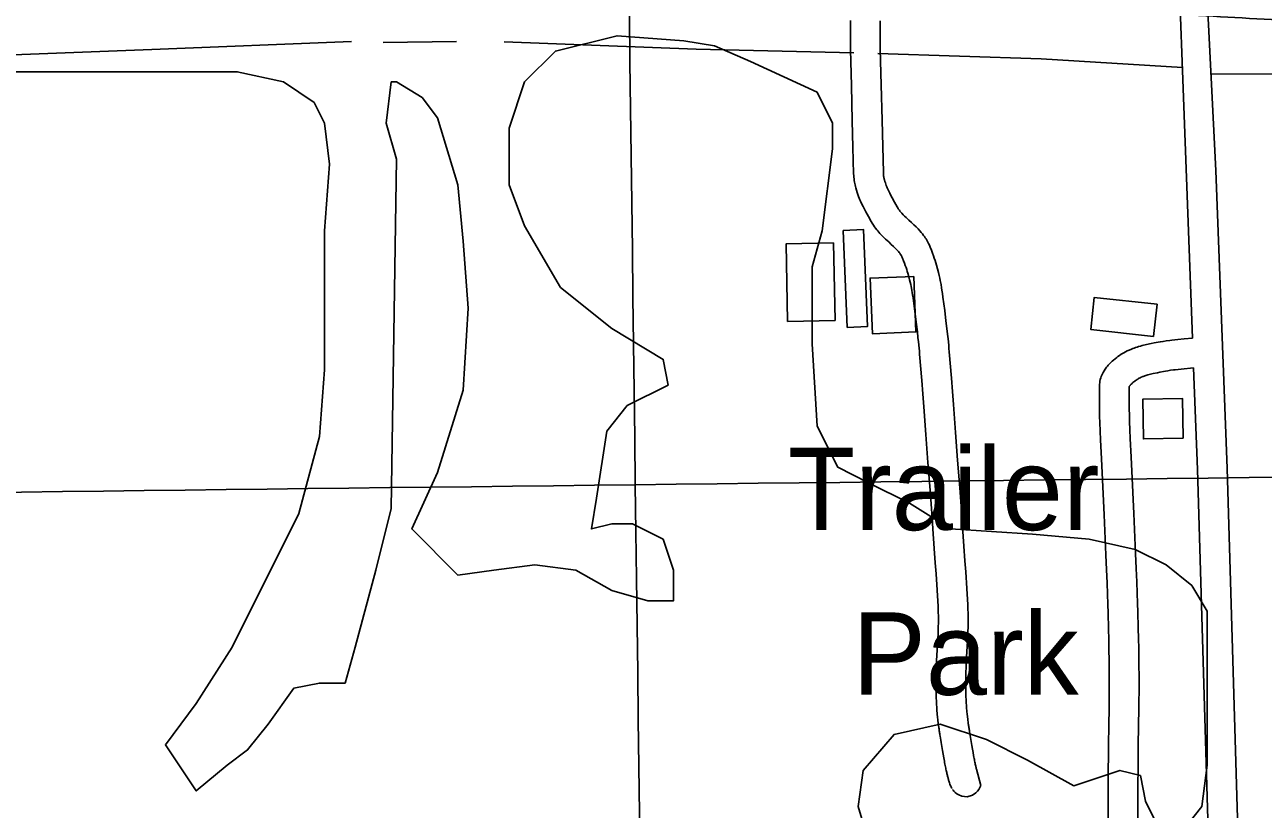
# Model space of a CAD drawing. Extents: x 3715084 to 3753216, y 488173 to 513963.
# Drawn here: x 3739790 to 3741039, y 499585 to 500376 of the extents above; entities that cross this region are included whole.
import ezdxf

# ---------------------------------------------------------------- set-up
doc = ezdxf.new("R2010")
doc.units = 0
for name, color, linetype in [('V-BLDG-IDEN', 7, 'Continuous'), ('V-BLDG-OTLN', 7, 'Continuous'), ('V-GRID-MAJR', 7, 'Continuous'), ('V-ROAD-CNTR', 7, 'Continuous'), ('V-SITE-VEGE', 7, 'Continuous'), ('V-TOPO-SHOR', 7, 'Continuous')]:
    doc.layers.add(name, color=color, linetype=linetype)

msp = doc.modelspace()

# ---------------------------------------------------------------- linework, layer by layer
at = {"layer": 'V-BLDG-OTLN'}
for points in [[(3740615.353, 500168.751), (3740619.562, 500070.99), (3740640.128, 500071.875), (3740635.921, 500169.636)], [(3740605.7320000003, 500156.01), (3740607.258, 500077.999), (3740559.492, 500077.065), (3740557.967, 500155.076)], [(3740686.617, 500122.41500000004), (3740688.9020000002, 500066.337), (3740644.983, 500064.547), (3740642.697, 500120.625)], [(3740928.414, 500061.95), (3740865.146, 500068.982), (3740868.731, 500101.239), (3740931.9990000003, 500094.207)], [(3740958.34, 499959.313), (3740957.522, 499999.305), (3740917.531, 499998.487), (3740918.348, 499958.495)]]:
    msp.add_lwpolyline(points, close=True, dxfattribs=at)
at = {"layer": 'V-GRID-MAJR'}
for points in [[(3740482.536, 493855.044), (3740405.883, 499912.396), (3740329.19, 505972.83400000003), (3740252.497, 512033.283), (3740252.458, 512036.354)], [(3719277.161, 499651.167), (3724559.356, 499715.322), (3729841.541, 499780.245), (3735123.717, 499845.93700000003), (3740405.883, 499912.396), (3745688.039, 499979.624), (3750970.185, 500047.621), (3750970.186, 500047.621)]]:
    msp.add_spline(points, degree=3, dxfattribs=at)
at = {"layer": 'V-ROAD-CNTR'}
for points in [[(3740945.2140704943, 500662.2556493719), (3740967.718025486, 500060.26685335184)], [(3740969.1830225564, 500660.8576521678), (3740969.317022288, 500663.1566475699), (3740991.4279780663, 500229.12451563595), (3741002.652955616, 499928.8471161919), (3741015.244930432, 499507.822958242), (3741025.4749099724, 499092.72178844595), (3741033.197894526, 498829.54531480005), (3741035.873889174, 498675.03062382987), (3741034.248892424, 498602.617768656), (3741025.793909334, 498520.29593330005), (3741015.1459306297, 498461.4230510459), (3741006.684947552, 498416.8811401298), (3741003.4389540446, 498369.50223488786), (3741002.1519566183, 498325.3453232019), (3740997.651965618, 498284.508404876)], [(3740622.859715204, 500380.3982130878), (3740622.779715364, 500372.9802279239), (3740622.7547154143, 500367.39723909), (3740622.760715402, 500363.18024752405), (3740622.815715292, 500356.8732601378), (3740622.9327150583, 500350.57927272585), (3740623.8087133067, 500314.78134432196), (3740624.6937115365, 500279.0274158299), (3740625.3527102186, 500252.5094688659), (3740626.0307088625, 500225.86352215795), (3740626.1057087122, 500224.11652565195), (3740626.2387084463, 500222.32752922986), (3740626.418708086, 500220.6105326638), (3740626.6387076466, 500218.96253595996), (3740626.890707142, 500217.3975390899), (3740627.168706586, 500215.8975420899), (3740627.4717059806, 500214.4575449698), (3740627.792705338, 500213.07854772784), (3740628.1447046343, 500211.70055048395), (3740628.8307032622, 500209.28155532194), (3740629.5627017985, 500206.991559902), (3740630.299700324, 500204.89056410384), (3740631.030698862, 500202.964567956), (3740631.74669743, 500201.186571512), (3740632.442696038, 500199.54857478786), (3740633.127694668, 500198.003577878), (3740634.39169214, 500195.29258329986), (3740635.5516898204, 500192.9305880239), (3740636.5976877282, 500190.880592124), (3740638.4036841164, 500187.46559895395), (3740641.0926787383, 500182.5546087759), (3740643.795673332, 500177.6546185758), (3740644.813671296, 500175.8846221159), (3740645.9466690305, 500174.08762571), (3740647.085666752, 500172.41862904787), (3740648.2216644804, 500170.8716321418), (3740649.339662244, 500169.43763501), (3740650.4406600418, 500168.10163768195), (3740651.518657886, 500166.85264017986), (3740652.6086557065, 500165.6426425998), (3740654.587651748, 500163.5566467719), (3740656.48664795, 500161.66065056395), (3740658.263644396, 500159.95565397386), (3740661.3986381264, 500157.0436597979), (3740664.029632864, 500154.6266646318), (3740666.170628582, 500152.623668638), (3740667.897625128, 500150.9476719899), (3740669.2836223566, 500149.5346748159), (3740670.3946201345, 500148.3356772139), (3740671.2796183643, 500147.3206792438), (3740671.993616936, 500146.4516809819), (3740672.570615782, 500145.70368247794), (3740673.034614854, 500145.0666837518), (3740673.4116141, 500144.51968484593), (3740673.67661357, 500144.11468565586), (3740674.230612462, 500143.19968748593), (3740674.5636117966, 500142.5996886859), (3740674.7576114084, 500142.22268944), (3740675.0986107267, 500141.50169088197), (3740675.423610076, 500140.729692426), (3740676.40160812, 500138.19969748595), (3740677.3116063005, 500135.73370241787), (3740678.127604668, 500133.416707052), (3740678.8616032, 500131.2377114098), (3740679.5226018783, 500129.1877155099), (3740680.120600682, 500127.2607193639), (3740680.647599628, 500125.48772290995), (3740681.6145976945, 500122.03972980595), (3740682.392596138, 500119.04773579), (3740683.0295948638, 500116.419741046), (3740683.554593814, 500114.111745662), (3740683.9805929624, 500112.1267496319), (3740684.6925915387, 500108.5217568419), (3740685.17159058, 500105.848762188), (3740685.498589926, 500103.86976614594), (3740685.9605890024, 500100.8177722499), (3740686.3775881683, 500097.70177848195), (3740688.102584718, 500084.130805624), (3740689.380582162, 500073.95882596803), (3740690.2905803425, 500066.379841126), (3740690.9315790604, 500060.72085244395), (3740691.3825781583, 500056.508860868), (3740692.0095769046, 500050.14687359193), (3740692.293576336, 500047.0098798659), (3740692.562575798, 500043.8088862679)], [(3740652.857655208, 500379.978213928), (3740652.7796553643, 500372.75022838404), (3740652.7546554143, 500367.351239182), (3740652.760655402, 500363.3322472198), (3740652.8136552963, 500357.28325931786), (3740652.9266550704, 500351.2252714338), (3740653.798653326, 500315.51934284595), (3740654.6836515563, 500279.7714143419), (3740655.342650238, 500253.2634673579), (3740656.0146488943, 500226.885520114), (3740656.057648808, 500225.87252214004), (3740656.122648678, 500225.0035238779), (3740656.210648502, 500224.158525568), (3740656.3206482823, 500223.33652721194), (3740656.452648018, 500222.519528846), (3740656.6006477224, 500221.721530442), (3740656.763647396, 500220.94753198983), (3740656.9406470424, 500220.1865335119), (3740657.114646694, 500219.50253487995), (3740657.55664581, 500217.94353799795), (3740658.0086449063, 500216.52954082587), (3740658.4836439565, 500215.17854352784), (3740658.972642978, 500213.88654611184), (3740659.4666419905, 500212.660548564), (3740659.962640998, 500211.49455089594), (3740660.437640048, 500210.42155304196), (3740661.45163802, 500208.24855738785), (3740662.3796361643, 500206.3605611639), (3740663.22163448, 500204.7085644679), (3740664.8216312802, 500201.68357051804), (3740667.384626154, 500197.00257988), (3740669.935621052, 500192.37658913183), (3740670.513619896, 500191.37059114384), (3740671.028618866, 500190.55559277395), (3740671.573617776, 500189.758594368), (3740672.147616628, 500188.9755959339), (3740672.7516154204, 500188.20159748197), (3740673.37661417, 500187.4415990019), (3740674.0186128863, 500186.69860048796), (3740674.6386116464, 500186.01060186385), (3740676.073608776, 500184.498604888), (3740677.4746059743, 500183.098607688), (3740678.859603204, 500181.76961034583), (3740681.7545974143, 500179.079615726), (3740684.423592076, 500176.6286206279), (3740686.8645871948, 500174.34562519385), (3740689.057582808, 500172.21762944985), (3740690.9995789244, 500170.2366334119), (3740692.7025755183, 500168.3996370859), (3740694.187572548, 500166.6986404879), (3740695.467569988, 500165.1356436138), (3740696.5685677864, 500163.711646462), (3740697.5165658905, 500162.4106490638), (3740698.3295642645, 500161.22965142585), (3740699.068562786, 500160.096653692), (3740700.1825605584, 500158.261657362), (3740701.023558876, 500156.74566039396), (3740701.6635575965, 500155.50266287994), (3740702.49655593, 500153.73966640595), (3740703.245554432, 500151.9616699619), (3740704.467551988, 500148.799676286), (3740705.5335498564, 500145.90968206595), (3740706.4915479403, 500143.19068750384), (3740707.353546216, 500140.6336926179), (3740708.1285446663, 500138.23169742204), (3740708.82654327, 500135.974701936), (3740709.469541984, 500133.81370625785), (3740710.5765397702, 500129.86571415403), (3740711.488537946, 500126.3597211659), (3740712.2355364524, 500123.28172732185), (3740712.8485352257, 500120.583732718), (3740713.364534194, 500118.17873752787), (3740714.174532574, 500114.073745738), (3740714.735531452, 500110.9447519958), (3740715.1305306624, 500108.56175676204), (3740715.6605296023, 500105.05176378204), (3740716.1255286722, 500101.5857707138), (3740717.8665251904, 500087.8907981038), (3740719.15652261, 500077.6168186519), (3740720.088520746, 500069.8558341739), (3740720.75151942, 500064.004845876), (3740721.224518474, 500059.57685473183), (3740721.877517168, 500052.9688679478), (3740722.1795165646, 500049.6158746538), (3740722.45651601, 500046.32088124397)], [(3740967.718025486, 500060.26685335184), (3740959.2690423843, 500059.4458549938), (3740953.0350548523, 500058.788856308), (3740946.8070673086, 500058.0978576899), (3740944.867071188, 500057.86785815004), (3740941.30607831, 500057.3898591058), (3740938.1780845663, 500056.90986006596), (3740935.469089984, 500056.4538609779), (3740933.0840947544, 500056.0218618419), (3740929.052102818, 500055.23586341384), (3740925.9941089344, 500054.596864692), (3740921.5161178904, 500053.603866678), (3740917.0071269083, 500052.548868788), (3740915.19113054, 500052.0938696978), (3740913.4461340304, 500051.6158706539), (3740911.8101373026, 500051.12787162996), (3740910.27114038, 500050.6328726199), (3740908.8321432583, 500050.134873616), (3740907.488145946, 500049.63787460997), (3740906.162148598, 500049.1168756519), (3740903.887153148, 500048.145877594), (3740901.837157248, 500047.180879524), (3740900.0551608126, 500046.26788134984), (3740898.50616391, 500045.415883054), (3740897.1591666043, 500044.62788463), (3740895.9281690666, 500043.86988614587), (3740893.985172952, 500042.59188870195), (3740892.4791759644, 500041.529890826), (3740891.313178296, 500040.66389255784), (3740889.687181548, 500039.3908951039), (3740888.058184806, 500038.03189782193), (3740886.830187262, 500036.9448999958), (3740885.6961895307, 500035.8879021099), (3740884.632191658, 500034.83790420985), (3740883.653193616, 500033.81290626), (3740882.7561954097, 500032.818908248), (3740881.924197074, 500031.84491019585), (3740881.1541986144, 500030.88891210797), (3740880.453200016, 500029.9639139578), (3740879.75120142, 500028.98291592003), (3740878.657203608, 500027.31091926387), (3740877.703205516, 500025.66392255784), (3740876.928207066, 500024.146925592), (3740876.2972083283, 500022.75292838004), (3740875.79620933, 500021.49393089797), (3740875.3512102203, 500020.2349334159), (3740874.792211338, 500018.32393723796), (3740874.4252120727, 500016.686940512), (3740874.190212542, 500015.3149432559), (3740873.97621297, 500013.493946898), (3740873.89121314, 500011.7609503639), (3740873.8212132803, 500004.76496435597), (3740873.819213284, 499998.830976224), (3740873.8582132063, 499993.64598659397), (3740873.922213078, 499989.09499569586), (3740874.094212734, 499981.20401147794), (3740874.2702123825, 499975.25602337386), (3740874.60121172, 499966.3970410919), (3740874.9992109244, 499957.56005876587), (3740875.9512090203, 499938.65309658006), (3740877.4092061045, 499910.377153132), (3740878.099204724, 499896.2801813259), (3740878.733203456, 499882.1782095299), (3740880.453200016, 499841.866290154), (3740881.0751987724, 499826.761320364), (3740881.595197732, 499813.5543467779), (3740882.023196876, 499802.0073698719), (3740882.3721961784, 499791.90839006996), (3740882.6561956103, 499783.084407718), (3740883.0951947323, 499767.6254386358), (3740883.37119418, 499756.0464617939), (3740883.5421938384, 499747.3794791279), (3740883.7401934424, 499734.3475051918), (3740883.810193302, 499727.85651817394), (3740883.857193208, 499721.359531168), (3740883.8781931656, 499715.47654293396), (3740883.8541932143, 499704.39756509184), (3740883.7781933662, 499694.700584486), (3740883.6781935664, 499686.2046014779), (3740883.457194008, 499671.2796313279), (3740883.0951947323, 499648.83267622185), (3740882.94119504, 499637.5956986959)], [(3740692.558575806, 500043.85388617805), (3740694.705571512, 500017.34293919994), (3740695.7575694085, 500004.111965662), (3740696.773567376, 499990.88099212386), (3740698.870563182, 499962.926048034), (3740700.968558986, 499934.95910396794), (3740703.06655479, 499906.991159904), (3740705.1645505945, 499879.0312158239), (3740705.99154894, 499867.854238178), (3740707.384546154, 499848.284277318), (3740708.382544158, 499833.6103066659), (3740709.10654271, 499822.60632867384), (3740710.1555406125, 499806.0853617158), (3740711.1555386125, 499789.600394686), (3740711.2775383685, 499787.30439927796), (3740711.367538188, 499785.107403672), (3740711.4335380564, 499782.96540795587), (3740711.475537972, 499780.9144120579), (3740711.5075379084, 499776.821420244), (3740711.477537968, 499772.9914279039), (3740711.404538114, 499769.371435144), (3740711.303538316, 499765.9564419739), (3740711.180538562, 499762.75344838), (3740710.8955391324, 499756.63846060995), (3740709.6875415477, 499734.7835043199), (3740709.4285420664, 499729.1885155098), (3740709.2695423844, 499724.96152396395), (3740709.1765425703, 499721.7445303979), (3740709.087542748, 499716.9455399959), (3740709.07154278, 499712.1255496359), (3740709.1255426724, 499706.7055604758), (3740709.2225424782, 499701.9635699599), (3740709.3525422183, 499697.79857829), (3740709.504541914, 499694.14058560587), (3740709.670541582, 499690.92859202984), (3740709.842541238, 499688.10859766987), (3740710.017540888, 499685.60860266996), (3740710.367540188, 499681.30861127), (3740710.6805395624, 499678.0426178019), (3740710.944539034, 499675.557622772), (3740711.3835381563, 499671.8816301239), (3740711.8755371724, 499668.23663741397), (3740712.0175368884, 499667.2516393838), (3740712.1565366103, 499666.29864128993), (3740712.2975363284, 499665.331643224), (3740712.444536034, 499664.33764521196), (3740712.5965357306, 499663.31864724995), (3740712.7505354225, 499662.29464929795), (3740712.90653511, 499661.26265136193), (3740713.06653479, 499660.21765345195), (3740713.2285344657, 499659.16265556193), (3740713.559533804, 499657.03765981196), (3740713.8955331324, 499654.91266406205), (3740714.234532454, 499652.79666829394), (3740714.574531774, 499650.7066724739), (3740714.914531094, 499648.6416766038), (3740715.597529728, 499644.59868469), (3740716.265528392, 499640.77069234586), (3740716.910527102, 499637.187699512), (3740717.5265258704, 499633.88370612), (3740717.822525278, 499632.3357092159), (3740718.1105247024, 499630.862712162), (3740718.389524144, 499629.45671497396), (3740718.6615236, 499628.1127176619), (3740718.9265230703, 499626.82872022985), (3740719.1845225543, 499625.60472267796), (3740719.43652205, 499624.436725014), (3740719.680521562, 499623.327727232), (3740719.91652109, 499622.277729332), (3740720.1495206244, 499621.26573135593), (3740720.375520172, 499620.31173326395), (3740720.5935197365, 499619.40873507), (3740720.8075193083, 499618.5447367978), (3740721.0155188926, 499617.7267384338), (3740721.219518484, 499616.94274000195), (3740721.4195180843, 499616.20074148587), (3740721.6135176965, 499615.50074288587), (3740721.8065173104, 499614.8237442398), (3740722.005516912, 499614.1457455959), (3740722.372516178, 499612.95774797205), (3740722.7445154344, 499611.83375021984), (3740723.120514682, 499610.77975232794), (3740723.510513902, 499609.77375433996), (3740723.9285130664, 499608.78875631), (3740724.3815121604, 499607.8277582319), (3740724.882511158, 499606.871760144), (3740725.2395104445, 499606.26576135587)], [(3740722.460516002, 500046.27588133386), (3740724.609511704, 500019.74293439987), (3740725.6655095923, 500006.4499609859), (3740726.6875075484, 499993.1509875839), (3740728.7865033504, 499965.17004354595), (3740730.884499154, 499937.2030994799), (3740732.982494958, 499909.235155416), (3740735.082490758, 499881.26121136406), (3740735.9134890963, 499870.02623383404), (3740737.3124862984, 499850.36627315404), (3740738.31648429, 499835.61230266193), (3740739.044482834, 499824.540324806), (3740740.0974807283, 499807.9433579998), (3740741.1074787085, 499791.306391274), (3740741.245478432, 499788.71639645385), (3740741.349478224, 499786.1794015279), (3740741.4234780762, 499783.73340642), (3740741.473477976, 499781.340411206), (3740741.5074779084, 499776.821420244), (3740741.475477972, 499772.575428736), (3740741.3964781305, 499768.62343664), (3740741.285478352, 499764.93644401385), (3740741.1544786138, 499761.48345091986), (3740740.857479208, 499755.11246366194), (3740739.6494816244, 499733.2615073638), (3740739.402482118, 499727.9305180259), (3740739.2534824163, 499723.96352596), (3740739.168482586, 499721.03453181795), (3740739.087482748, 499716.6175406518), (3740739.07148278, 499712.22154944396), (3740739.1214826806, 499707.1615595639), (3740739.212482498, 499702.739568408), (3740739.332482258, 499698.89057610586), (3740739.4724819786, 499695.536582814), (3740739.622481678, 499692.61458865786), (3740739.778481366, 499690.06859375), (3740739.93148106, 499687.8725981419), (3740740.25148042, 499683.95660597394), (3740740.528479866, 499681.0606117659), (3740740.7564794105, 499678.92361604), (3740741.145478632, 499675.665622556), (3740741.589477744, 499672.374629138), (3740741.707477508, 499671.54963078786), (3740741.840477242, 499670.63863260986), (3740741.979476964, 499669.6936345), (3740742.120476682, 499668.73563641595), (3740742.2644763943, 499667.7666383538), (3740742.4144760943, 499666.7766403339), (3740742.56647579, 499665.77264234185), (3740742.7204754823, 499664.76364435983), (3740742.8764751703, 499663.75064638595), (3740743.1974745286, 499661.687650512), (3740743.523473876, 499659.6246546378), (3740743.850473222, 499657.57865873), (3740744.180472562, 499655.55666277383), (3740744.50647191, 499653.57766673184), (3740745.165470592, 499649.6746745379), (3740745.8054693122, 499646.00468187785), (3740746.4184680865, 499642.5956886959), (3740747.0064669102, 499639.449694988), (3740747.2784663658, 499638.02369784), (3740747.5444658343, 499636.6587005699), (3740747.803465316, 499635.3567031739), (3740748.053464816, 499634.122705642), (3740748.294464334, 499632.95670797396), (3740748.52646387, 499631.85671017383), (3740748.7484634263, 499630.8227122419), (3740748.964462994, 499629.845714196), (3740749.1704625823, 499628.927716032), (3740749.3654621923, 499628.0797177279), (3740749.5534618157, 499627.2817193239), (3740749.7334614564, 499626.536720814), (3740749.903461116, 499625.85072218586), (3740754.154452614, 499609.161755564)], [(3740968.839023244, 500030.2879133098), (3740956.2610484, 500028.9629159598), (3740950.2230604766, 500028.2919173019), (3740948.625063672, 500028.1039176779), (3740945.578069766, 500027.6939184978), (3740942.944075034, 500027.2899193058), (3740940.629079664, 500026.8999200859), (3740938.6240836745, 500026.53792081), (3740934.992090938, 500025.82992222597), (3740932.310096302, 500025.26892334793), (3740928.180104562, 500024.3539251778), (3740924.075112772, 500023.39292709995), (3740922.8051153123, 500023.07392773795), (3740921.69611753, 500022.7699283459), (3740920.688119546, 500022.46992894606), (3740919.7771213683, 500022.17692953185), (3740918.942123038, 500021.8869301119), (3740918.1741245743, 500021.6039306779), (3740917.5361258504, 500021.35293118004), (3740916.167128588, 500020.7699323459), (3740915.0711307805, 500020.2529333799), (3740914.127132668, 500019.76993434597), (3740913.3101343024, 500019.319935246), (3740912.6011357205, 500018.90593607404), (3740912.0441368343, 500018.5619367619), (3740910.879139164, 500017.7959382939), (3740910.0691407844, 500017.2239394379), (3740909.505141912, 500016.80594027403), (3740908.5491438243, 500016.056941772), (3740907.6081457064, 500015.271943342), (3740907.0021469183, 500014.736944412), (3740906.4681479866, 500014.23794541), (3740906.020148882, 500013.79594629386), (3740905.635149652, 500013.3929470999), (3740905.3001503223, 500013.02294784), (3740905.024150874, 500012.698948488), (3740904.7981513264, 500012.41694905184), (3740904.607151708, 500012.16594955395), (3740904.5091519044, 500012.02894982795), (3740904.2071525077, 500011.56895074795), (3740904.0591528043, 500011.311951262), (3740903.9661529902, 500011.1309516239), (3740903.9151530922, 500011.01695185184), (3740903.8841531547, 500010.93995200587), (3740903.9111531, 500011.01695185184), (3740903.85615321, 500010.82795223), (3740903.865153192, 500010.86695215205), (3740903.8921531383, 500011.0269518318), (3740903.890153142, 500011.005951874), (3740903.8831531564, 500010.8729521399), (3740903.8211532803, 500004.61096466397), (3740903.819153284, 499998.9389760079), (3740903.85615321, 499993.96998594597), (3740903.918153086, 499989.63299461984), (3740904.084152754, 499981.974009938), (3740904.2541524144, 499976.2600213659), (3740904.5751517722, 499967.6310386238), (3740904.9651509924, 499958.99005590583), (3740905.913149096, 499940.1790935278), (3740907.37114618, 499911.88315012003), (3740908.067144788, 499897.68817850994), (3740908.7051435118, 499883.4902069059), (3740910.4271400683, 499843.12228764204), (3740911.05113882, 499827.96931794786), (3740911.5731377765, 499814.700344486), (3740912.003136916, 499803.08136772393), (3740912.3561362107, 499792.9083880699), (3740912.6421356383, 499783.9924059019), (3740913.0851347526, 499768.4074370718), (3740913.3631341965, 499756.70046048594), (3740913.538133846, 499747.9034780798), (3740913.738133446, 499734.735504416), (3740913.808133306, 499728.1265176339), (3740913.8571332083, 499721.521530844), (3740913.8781331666, 499715.4965428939), (3740913.854133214, 499704.24756539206), (3740913.7761333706, 499694.406585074), (3740913.6761335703, 499685.80660227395), (3740913.453134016, 499670.8156322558), (3740913.09113474, 499648.386677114), (3740912.9391350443, 499637.1856995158)], [(3740968.839023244, 500030.2879133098), (3740972.669015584, 499927.8391182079), (3740985.256990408, 499507.004959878), (3740985.679989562, 499489.8269942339)], [(3740882.94119504, 499637.5366988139), (3740882.83119526, 499626.29172130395), (3740882.7301954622, 499610.14075360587), (3740882.68619555, 499598.01977784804), (3740882.6801955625, 499588.90679607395), (3740882.727195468, 499575.2548233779)], [(3740912.9391350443, 499637.2446993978), (3740912.8311352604, 499626.0517217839), (3740912.730135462, 499609.992753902), (3740912.68613555, 499597.9557779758), (3740912.680135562, 499588.94879599), (3740912.7271354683, 499575.4228230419)], [(3740725.7765093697, 499605.420763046), (3740726.25150842, 499604.72476443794), (3740727.177506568, 499603.5687667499), (3740728.403504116, 499602.2947692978), (3740729.9815009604, 499601.006771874), (3740731.97149698, 499599.77677433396), (3740735.2654903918, 499598.4197770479), (3740740.579479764, 499597.90877807), (3740745.817469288, 499599.4667749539), (3740749.1684625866, 499601.7757703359), (3740751.0444588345, 499603.7327664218), (3740752.1734565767, 499605.28376331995), (3740752.982454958, 499606.660760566), (3740754.154452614, 499609.161755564)]]:
    msp.add_lwpolyline(points, dxfattribs=at)
msp.add_spline([(3736869.3472222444, 501570.846832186), (3736887.846185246, 501551.8028702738), (3736942.060076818, 501487.92999801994), (3737065.61382971, 501353.31626724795), (3737177.941605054, 501243.4744869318), (3737307.0433468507, 501108.68975650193), (3737445.3250702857, 500966.9010400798), (3737592.6547756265, 500816.65734056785), (3737676.0406088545, 500733.7305064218), (3737740.5764797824, 500677.7546183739), (3737805.78734936, 500628.80171628), (3737892.745175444, 500568.73883640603), (3738017.602925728, 500503.34696719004), (3738130.8846991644, 500451.2700713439), (3738238.094484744, 500416.0441417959), (3738348.370264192, 500388.01919784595), (3738440.46608, 500371.61223066), (3738557.721845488, 500359.495254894), (3738683.6055937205, 500360.526252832), (3738888.217184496, 500363.13724760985), (3739333.0682947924, 500377.28221931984), (3739664.6866315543, 500391.5851907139), (3739913.96813299, 500401.15317157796), (3740094.3947721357, 500408.920156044), (3740242.0854767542, 500410.86615215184), (3740383.0401948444, 500409.66315455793), (3740562.104836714, 500406.7511603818), (3740764.54143184, 500396.699180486), (3740922.6181156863, 500388.3661971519), (3741039.956881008, 500381.54521079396), (3741282.5273958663, 500371.6192306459), (3741550.903859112, 500357.37925912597), (3741866.136228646, 500340.164293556), (3742063.092834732, 500339.07629573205), (3742198.4135640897, 500332.88230812), (3742359.84824122, 500340.66729254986), (3742549.674861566, 500351.3032712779), (3742757.488445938, 500365.6932424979), (3742837.0762867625, 500371.5342308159)], degree=3, dxfattribs=at)
at = {"layer": 'V-SITE-VEGE'}
for points in [[(3739756.095, 500328.656), (3739957.911, 500328.656), (3740004.485, 500328.656), (3740051.058, 500318.30100000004), (3740082.108, 500297.59), (3740092.4560000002, 500276.878), (3740097.632, 500235.457), (3740092.4560000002, 500168.148), (3740092.4560000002, 500100.84), (3740092.4560000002, 500028.351), (3740087.281, 499961.042), (3740066.5840000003, 499883.378), (3739999.309, 499748.756), (3739963.086, 499691.804), (3739932.039, 499650.38300000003), (3739963.086, 499603.783), (3739994.136, 499629.67100000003), (3740014.833, 499645.20300000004), (3740035.534, 499671.092), (3740061.409, 499707.336), (3740087.281, 499712.517), (3740113.156, 499712.517), (3740123.504, 499748.756), (3740144.205, 499826.423), (3740159.7290000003, 499888.555), (3740164.904, 500240.639), (3740154.554, 500276.878), (3740159.7290000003, 500318.30100000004), (3740164.904, 500318.30100000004), (3740190.779, 500302.767), (3740206.3030000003, 500282.06), (3740227.002, 500214.746), (3740232.1750000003, 500157.793), (3740237.35, 500090.484), (3740232.1750000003, 500007.64), (3740206.3030000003, 499924.798), (3740180.4280000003, 499867.844), (3740227.002, 499821.245), (3740263.225, 499826.423), (3740304.623, 499831.60000000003), (3740346.021, 499826.423), (3740382.2460000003, 499805.711), (3740418.469, 499795.359), (3740444.344, 499795.359), (3740444.344, 499826.423), (3740433.9930000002, 499857.489), (3740402.9450000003, 499873.021), (3740382.2460000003, 499873.021), (3740361.5470000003, 499867.844), (3740366.72, 499898.91000000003), (3740377.073, 499966.219), (3740397.77, 499992.108), (3740439.168, 500012.81700000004), (3740433.9930000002, 500038.706), (3740382.2460000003, 500069.772), (3740330.497, 500111.193), (3740294.275, 500173.325), (3740278.751, 500214.746), (3740278.751, 500271.70300000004), (3740294.275, 500318.30100000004), (3740325.322, 500349.367), (3740387.4220000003, 500364.901), (3740454.6920000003, 500359.722), (3740485.742, 500354.545), (3740521.965, 500339.011), (3740589.238, 500307.944), (3740604.764, 500276.878), (3740604.764, 500250.992), (3740594.413, 500168.148), (3740584.062, 500131.90400000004), (3740584.062, 500095.661), (3740584.062, 500054.24), (3740589.238, 499971.397), (3740609.937, 499929.976), (3740640.987, 499914.444), (3740682.3850000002, 499893.732), (3740723.7830000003, 499867.844), (3740806.58, 499862.666), (3740863.504, 499857.489), (3740910.075, 499847.132), (3740941.125, 499831.60000000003), (3740967, 499810.889), (3740982.523, 499785.00200000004), (3740982.523, 499691.804), (3740982.523, 499629.67100000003), (3740977.348, 499588.251), (3740956.649, 499562.362)], [(3740935.95, 499562.362), (3740920.426, 499593.428), (3740915.251, 499619.31700000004), (3740894.552, 499624.494), (3740847.98, 499608.962), (3740801.404, 499634.849), (3740760.006, 499655.56), (3740713.435, 499671.092), (3740666.861, 499660.737), (3740635.811, 499624.494), (3740630.6380000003, 499588.251), (3740646.162, 499536.473)]]:
    msp.add_lwpolyline(points, dxfattribs=at)
at = {"layer": 'V-TOPO-SHOR'}
for p, q in [((3740151.447, 500358.188), (3740225.697, 500359.18700000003)), ((3740986.724, 500326.57300000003), (3741108.058, 500325.787))]:
    msp.add_line(p, q, dxfattribs=at)
for points in [[(3738622.14, 500305.778), (3738799.1240000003, 500312.978), (3738991.2490000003, 500318.50800000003), (3739185.93, 500328.445), (3739472.5700000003, 500336.342), (3739655.659, 500341.042), (3739918.268, 500350.864), (3740119.674, 500359.054)], [(3740273.5, 500358.673), (3740467.1010000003, 500351.276), (3740626.352, 500347.809)], [(3740650.497, 500346.94), (3740815.056, 500341.718), (3740957.7060000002, 500332.813)]]:
    msp.add_lwpolyline(points, dxfattribs=at)

# ---------------------------------------------------------------- texts
at = {"layer": 'V-BLDG-IDEN'}
for s, p in [('Trailer', (3740559.651, 499866.706)), ('Park', (3740624.847, 499700.706))]:
    msp.add_text(s, height=82.999998, dxfattribs=at).set_placement(p)

doc.saveas('drawing.dxf')
